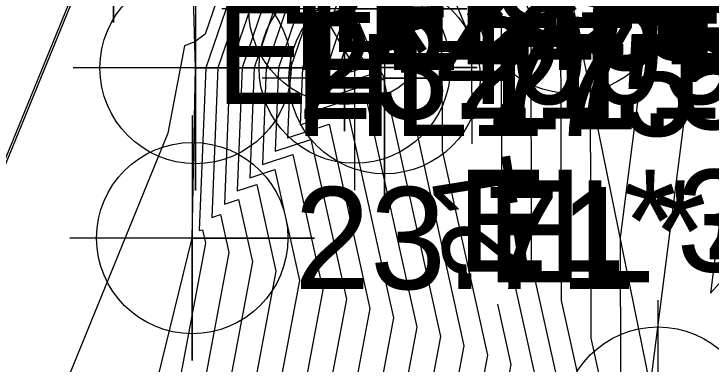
# Model space of a CAD drawing. Extents: x 2531902 to 2533249, y 715219 to 716099.
# Drawn here: x 2532867.85 to 2532884.94, y 715601.91 to 715610.49 of the extents above; entities that cross this region are included whole.
import ezdxf

# ---------------------------------------------------------------- set-up
doc = ezdxf.new("R2010")
doc.units = 0
for name, color, linetype in [('DTM Contours Major', 7, 'Continuous'), ('DTM Contours Major Text', 7, 'Continuous'), ('DTM Contours Minor', 7, 'Continuous'), ('Exist DTM Breakline', 7, 'Continuous'), ('Exist DTM Breakline Cogo Comment', 7, 'Continuous'), ('Exist DTM Breakline Cogo Elevation', 7, 'Continuous'), ('Exist DTM Breakline Cogo Number', 7, 'Continuous'), ('Exist DTM Breakline Cogo Point CELL', 7, 'Continuous'), ('Exist DTM Drainline', 7, 'Continuous'), ('Exist Structure Major Bridge WW', 7, 'Continuous'), ('Exist Structure Major Bridge WW Cogo Comment', 7, 'Continuous'), ('Exist Structure Major Bridge WW Cogo Elevation', 7, 'Continuous'), ('Exist Structure Major Bridge WW Cogo Point CELL', 7, 'Continuous')]:
    doc.layers.add(name, color=color, linetype=linetype)

msp = doc.modelspace()

# ---------------------------------------------------------------- linework, layer by layer
at = {"layer": 'DTM Contours Major'}
for points in [[(2532857.121, 715622.281), (2532861.741, 715620.168), (2532861.896, 715620.096), (2532869.576, 715616.582), (2532869.847, 715616.458), (2532869.913, 715616.427), (2532871.824, 715615.553), (2532871.853, 715615.539), (2532871.95, 715615.495), (2532872.366, 715615.28), (2532873.97, 715617.401), (2532878.146, 715614.347), (2532880.464, 715613.279), (2532881.77, 715612.023), (2532883.539, 715611.473), (2532882.716, 715605.007), (2532882.723, 715601.63)], [(2532862.096, 715619.931), (2532867.878, 715617.286), (2532869.752, 715616.423), (2532870.214, 715616.211), (2532871.651, 715615.553), (2532871.834, 715615.469), (2532872.45, 715615.189), (2532874.108, 715614.332), (2532874.067, 715614.265), (2532874.768, 715613.031), (2532877.73, 715611.667), (2532878.685, 715610.748), (2532879.07, 715609.831), (2532879.076, 715607.307)], [(2532864.481, 715618.693), (2532869.563, 715616.354), (2532870.815, 715615.778), (2532871.305, 715615.554), (2532871.797, 715615.328), (2532873.449, 715614.577), (2532874.017, 715614.284), (2532873.744, 715613.836), (2532874.557, 715612.404), (2532874.465, 715612.149), (2532873.446, 715609.168), (2532873.326, 715606.153), (2532873.804, 715606.31), (2532874.275, 715604.186), (2532872.94, 715597.079)], [(2532866.18, 715617.989), (2532869.657, 715616.389), (2532870.515, 715615.994), (2532871.478, 715615.553), (2532871.815, 715615.398), (2532872.95, 715614.883), (2532874.062, 715614.308), (2532873.906, 715614.051), (2532875.592, 715611.081), (2532875.399, 715610.552), (2532874.928, 715609.171), (2532874.872, 715607.775), (2532876.022, 715608.154), (2532877.155, 715603.045), (2532876.231, 715598.124)], [(2532866.169, 715612.707), (2532870.104, 715612.978), (2532860.565, 715589.654)], [(2532879.709, 715603.376), (2532880.035, 715601.904), (2532879.521, 715599.169), (2532875.357, 715584.903), (2532873.774, 715581.219), (2532872.563, 715576.881), (2532865.12, 715565.648), (2532865.005, 715565.165), (2532864.538, 715563.817), (2532866.109, 715564.472), (2532876.127, 715566.127), (2532879.261, 715560), (2532879.163, 715559.163), (2532880, 715556.314), (2532881.996, 715550), (2532882.045, 715547.955), (2532880.069, 715546.014), (2532878.589, 715539.012), (2532878.323, 715537.208), (2532880.019, 715530.852), (2532880.537, 715530), (2532884.93, 715525.355)]]:
    msp.add_lwpolyline(points, dxfattribs=at)
at = {"layer": 'DTM Contours Minor'}
for points in [[(2532860.703, 715623.784), (2532870.453, 715619.835), (2532874.175, 715618.327), (2532876.954, 715617.168), (2532879.76, 715615.998), (2532878.249, 715616.093), (2532880.631, 715614.352), (2532881.557, 715613.925), (2532882.08, 715613.423), (2532886.018, 715612.196), (2532884.93, 715603.648), (2532889.182, 715608.397), (2532892.704, 715608.412), (2532907.529, 715603.74)], [(2532859.981, 715621.677), (2532870.023, 715619.676), (2532872.909, 715618.507), (2532874.011, 715618.061), (2532874.834, 715617.718), (2532875.664, 715617.371), (2532875.217, 715617.4), (2532879.388, 715614.349), (2532881.011, 715613.602), (2532881.925, 715612.723), (2532884.778, 715611.834), (2532883.45, 715601.4)], [(2532861.936, 715620.063), (2532869.236, 715616.723), (2532869.828, 715616.451), (2532869.973, 715616.384), (2532871.79, 715615.553), (2532871.849, 715615.525), (2532872.05, 715615.434), (2532872.909, 715614.99), (2532874.017, 715616.455), (2532876.903, 715614.345), (2532879.917, 715612.957), (2532881.616, 715611.324), (2532882.299, 715611.111), (2532881.981, 715608.613), (2532881.994, 715602.548), (2532882.339, 715600.991)], [(2532861.976, 715620.03), (2532868.897, 715616.864), (2532869.809, 715616.444), (2532870.034, 715616.34), (2532871.755, 715615.553), (2532871.846, 715615.511), (2532872.15, 715615.373), (2532873.452, 715614.7), (2532874.065, 715615.51), (2532875.66, 715614.343), (2532879.371, 715612.634), (2532881.207, 715610.869), (2532881.249, 715610.768), (2532881.265, 715603.467), (2532881.763, 715601.22)], [(2532862.016, 715619.997), (2532868.557, 715617.004), (2532869.79, 715616.437), (2532870.094, 715616.297), (2532871.72, 715615.553), (2532871.842, 715615.497), (2532872.25, 715615.311), (2532873.996, 715614.41), (2532874.113, 715614.565), (2532874.418, 715614.341), (2532878.824, 715612.312), (2532880.367, 715610.829), (2532880.523, 715610.456), (2532880.536, 715604.385), (2532881.187, 715601.448)], [(2532862.056, 715619.964), (2532868.217, 715617.145), (2532869.771, 715616.43), (2532870.154, 715616.254), (2532871.686, 715615.553), (2532871.838, 715615.483), (2532872.35, 715615.25), (2532874.117, 715614.337), (2532874.099, 715614.308), (2532874.403, 715613.774), (2532878.277, 715611.989), (2532879.526, 715610.788), (2532879.797, 715610.143), (2532879.807, 715605.303), (2532880.611, 715601.676)], [(2532863.123, 715619.255), (2532869.487, 715616.327), (2532871.056, 715615.605), (2532871.166, 715615.554), (2532871.781, 715615.271), (2532873.849, 715614.332), (2532873.98, 715614.264), (2532873.615, 715613.665), (2532873.73, 715613.463), (2532873.717, 715613.427), (2532872.545, 715609.996), (2532872.287, 715609.808), (2532872.038, 715609.712), (2532871.627, 715607.565), (2532868.624, 715600.221)], [(2532863.463, 715619.115), (2532869.506, 715616.334), (2532870.996, 715615.648), (2532871.201, 715615.554), (2532871.785, 715615.285), (2532873.749, 715614.393), (2532873.99, 715614.269), (2532873.648, 715613.708), (2532873.937, 715613.198), (2532873.904, 715613.107), (2532872.557, 715609.166), (2532872.398, 715605.18), (2532872.473, 715605.204), (2532872.548, 715604.87), (2532870.966, 715596.451)], [(2532863.802, 715618.974), (2532869.525, 715616.341), (2532870.936, 715615.691), (2532871.236, 715615.554), (2532871.789, 715615.299), (2532873.649, 715614.454), (2532873.999, 715614.274), (2532873.68, 715613.751), (2532874.144, 715612.934), (2532874.091, 715612.788), (2532872.853, 715609.166), (2532872.707, 715605.504), (2532872.917, 715605.573), (2532873.123, 715604.642), (2532871.624, 715596.661)], [(2532864.142, 715618.833), (2532869.544, 715616.347), (2532870.875, 715615.735), (2532871.27, 715615.554), (2532871.793, 715615.313), (2532873.549, 715614.516), (2532874.008, 715614.279), (2532873.712, 715613.793), (2532874.351, 715612.669), (2532874.278, 715612.468), (2532873.15, 715609.167), (2532873.017, 715605.828), (2532873.361, 715605.942), (2532873.699, 715604.414), (2532872.282, 715596.87)], [(2532864.821, 715618.552), (2532869.581, 715616.361), (2532870.755, 715615.821), (2532871.34, 715615.554), (2532871.8, 715615.342), (2532873.349, 715614.638), (2532874.026, 715614.289), (2532873.777, 715613.879), (2532874.764, 715612.14), (2532874.652, 715611.83), (2532873.742, 715609.168), (2532873.635, 715606.477), (2532874.248, 715606.679), (2532874.851, 715603.958), (2532873.598, 715597.288)], [(2532865.161, 715618.411), (2532869.6, 715616.368), (2532870.695, 715615.864), (2532871.374, 715615.554), (2532871.804, 715615.356), (2532873.25, 715614.699), (2532874.035, 715614.293), (2532873.809, 715613.922), (2532874.971, 715611.875), (2532874.839, 715611.51), (2532874.039, 715609.169), (2532873.944, 715606.802), (2532874.692, 715607.048), (2532875.427, 715603.729), (2532874.257, 715597.497)], [(2532865.5, 715618.271), (2532869.619, 715616.375), (2532870.635, 715615.908), (2532871.409, 715615.554), (2532871.808, 715615.37), (2532873.15, 715614.761), (2532874.044, 715614.298), (2532873.841, 715613.965), (2532875.178, 715611.61), (2532875.026, 715611.191), (2532874.335, 715609.17), (2532874.254, 715607.126), (2532875.135, 715607.416), (2532876.003, 715603.501), (2532874.915, 715597.706)], [(2532865.84, 715618.13), (2532869.638, 715616.382), (2532870.575, 715615.951), (2532871.443, 715615.553), (2532871.812, 715615.384), (2532873.05, 715614.822), (2532874.053, 715614.303), (2532873.873, 715614.008), (2532875.385, 715611.346), (2532875.213, 715610.871), (2532874.631, 715609.17), (2532874.563, 715607.45), (2532875.579, 715607.785), (2532876.579, 715603.273), (2532875.573, 715597.915)], [(2532866.519, 715617.849), (2532869.676, 715616.396), (2532870.454, 715616.038), (2532871.513, 715615.553), (2532871.819, 715615.412), (2532872.85, 715614.944), (2532874.072, 715614.313), (2532873.938, 715614.094), (2532875.798, 715610.817), (2532875.586, 715610.232), (2532875.224, 715609.172), (2532875.181, 715608.099), (2532876.466, 715608.522), (2532877.731, 715602.817), (2532876.889, 715598.333)], [(2532866.859, 715617.708), (2532869.695, 715616.403), (2532870.394, 715616.081), (2532871.547, 715615.553), (2532871.823, 715615.426), (2532872.75, 715615.005), (2532874.081, 715614.318), (2532873.97, 715614.137), (2532875.862, 715610.804), (2532876.09, 715610.699), (2532876.164, 715610.628), (2532876.733, 715609.271), (2532875.978, 715610.477), (2532875.773, 715609.913), (2532875.52, 715609.172), (2532875.49, 715608.423), (2532876.91, 715608.891), (2532878.307, 715602.589), (2532877.547, 715598.542)], [(2532867.198, 715617.567), (2532869.714, 715616.409), (2532870.334, 715616.124), (2532871.582, 715615.553), (2532871.827, 715615.44), (2532872.65, 715615.067), (2532874.09, 715614.323), (2532874.003, 715614.179), (2532875.497, 715611.546), (2532876.637, 715611.021), (2532877.004, 715610.668), (2532877.617, 715609.207), (2532877.62, 715608.058), (2532878.883, 715602.36), (2532878.205, 715598.751)], [(2532867.538, 715617.426), (2532869.733, 715616.416), (2532870.274, 715616.167), (2532871.617, 715615.553), (2532871.831, 715615.455), (2532872.55, 715615.128), (2532874.099, 715614.327), (2532874.035, 715614.222), (2532875.132, 715612.289), (2532877.184, 715611.344), (2532877.845, 715610.708), (2532878.344, 715609.519), (2532878.349, 715607.14), (2532879.459, 715602.132), (2532878.863, 715598.96)], [(2532876.634, 715609.023), (2532876.077, 715609.914), (2532875.96, 715609.593), (2532875.817, 715609.173), (2532875.8, 715608.748), (2532876.634, 715609.023)], [(2532876.308, 715609.138), (2532876.175, 715609.35), (2532876.147, 715609.274), (2532876.113, 715609.174), (2532876.109, 715609.072), (2532876.308, 715609.138)]]:
    msp.add_lwpolyline(points, dxfattribs=at)
at = {"layer": 'Exist DTM Breakline'}
for points in [[(2532871.857, 715615.552), (2532874.124, 715614.341), (2532875.953, 715610.618), (2532876.939, 715608.915)], [(2532724.848, 715291.321), (2532733.023, 715306.739), (2532748.288, 715340.34), (2532764.781, 715374.811), (2532780.299, 715409.224), (2532792.312, 715436.261), (2532804.438, 715463.384), (2532816.887, 715492.808), (2532831.807, 715524.14), (2532844.157, 715545.461), (2532851.404, 715553.726), (2532857.189, 715557.259), (2532859.92, 715562.405), (2532862.179, 715569.546), (2532865.484, 715583.127), (2532870.058, 715596.163), (2532872.225, 715604.998), (2532872.305, 715609.165), (2532872.164, 715614.117)], [(2532723.234, 715295.769), (2532728.306, 715306.009), (2532744.245, 715339.708), (2532761.528, 715374.58), (2532778.005, 715411.382), (2532790.122, 715438.182), (2532802.798, 715466.193), (2532818.35, 715499.828), (2532834.653, 715534.045), (2532849.974, 715564.583), (2532860.602, 715589.58), (2532870.296, 715613.283)]]:
    msp.add_lwpolyline(points, dxfattribs=at)
at = {"layer": 'Exist DTM Breakline Cogo Point CELL'}
for points in [[(2532870.296, 715616.283), (2532870.296, 715610.283), (2532870.296, 715613.283), (2532873.296, 715613.283), (2532867.296, 715613.283)], [(2532881.519, 715613.883), (2532881.519, 715607.883), (2532881.519, 715610.883), (2532884.519, 715610.883), (2532878.519, 715610.883)], [(2532875.953, 715613.618), (2532875.953, 715607.618), (2532875.953, 715610.618), (2532878.953, 715610.618), (2532872.953, 715610.618)], [(2532872.305, 715612.165), (2532872.305, 715606.165), (2532872.305, 715609.165), (2532875.305, 715609.165), (2532869.305, 715609.165)], [(2532876.939, 715611.915), (2532876.939, 715605.915), (2532876.939, 715608.915), (2532879.939, 715608.915), (2532873.939, 715608.915)], [(2532872.225, 715607.998), (2532872.225, 715601.998), (2532872.225, 715604.998), (2532875.225, 715604.998), (2532869.225, 715604.998)], [(2532883.638, 715603.477), (2532883.638, 715597.477), (2532883.638, 715600.477), (2532886.638, 715600.477), (2532880.638, 715600.477)]]:
    msp.add_lwpolyline(points, dxfattribs=at)
for centre in [(2532881.519, 715610.883), (2532875.953, 715610.618), (2532872.305, 715609.165), (2532876.939, 715608.915), (2532872.225, 715604.998), (2532883.638, 715600.477)]:
    msp.add_circle(centre, 2.344, dxfattribs=at)
at = {"layer": 'Exist DTM Drainline'}
msp.add_lwpolyline([(2532802.275, 715448.149), (2532818.09, 715482.797), (2532835.704, 715520.842), (2532847.104, 715539.975), (2532855.453, 715551.873), (2532861.069, 715556.637), (2532861.275, 715557.621), (2532865.345, 715565.349), (2532877.493, 715580.363), (2532883.638, 715600.477), (2532881.519, 715610.883), (2532882.285, 715614.354)], dxfattribs=at)
at = {"layer": 'Exist Structure Major Bridge WW'}
msp.add_lwpolyline([(2532873.051, 715614.553), (2532873.594, 715613.637), (2532876.206, 715609.174)], dxfattribs=at)
at = {"layer": 'Exist Structure Major Bridge WW Cogo Point CELL'}
msp.add_lwpolyline([(2532873.206, 715609.174), (2532879.206, 715609.174), (2532876.206, 715609.174), (2532876.206, 715612.174), (2532876.206, 715606.174)], dxfattribs=at)
msp.add_circle((2532876.206, 715609.174), 2.344, dxfattribs=at)

# ---------------------------------------------------------------- texts
at = {"layer": 'DTM Contours Major Text'}
msp.add_text('21', height=2, rotation=99.1502, dxfattribs=at).set_placement((2532880.468, 715604.212))
at = {"layer": 'Exist DTM Breakline Cogo Comment'}
for s, p in [('EL*4005', (2532874.664, 715609.117)), ('EL*4005', (2532872.796, 715608.283)), ('EL*4005B', (2532879.439, 715603.915))]:
    msp.add_text(s, height=2.5, dxfattribs=at).set_placement(p)
at = {"layer": 'Exist DTM Breakline Cogo Elevation'}
for s, p in [('20.33', (2532884.019, 715609.633)), ('21.65', (2532878.453, 715609.368)), ('23.77', (2532874.805, 715607.915)), ('21.59', (2532879.439, 715607.665)), ('23.71', (2532874.725, 715603.748))]:
    msp.add_text(s, height=2.5, dxfattribs=at).set_placement(p)
at = {"layer": 'Exist DTM Breakline Cogo Number'}
msp.add_text('HL175', height=2.5, dxfattribs=at).set_placement((2532874.725, 715607.498))
at = {"layer": 'Exist Structure Major Bridge WW Cogo Comment'}
for s, p in [('BL*3119', (2532874.277, 715610.255)), ('BL*3119', (2532875.551, 715609.553)), ('EL*3119', (2532876.47, 715609.258)), ('EL*3119', (2532878.706, 715604.174))]:
    msp.add_text(s, height=2.5, dxfattribs=at).set_placement(p)
at = {"layer": 'Exist Structure Major Bridge WW Cogo Elevation'}
msp.add_text('21.14', height=2.5, dxfattribs=at).set_placement((2532878.706, 715607.924))

doc.saveas('drawing.dxf')
